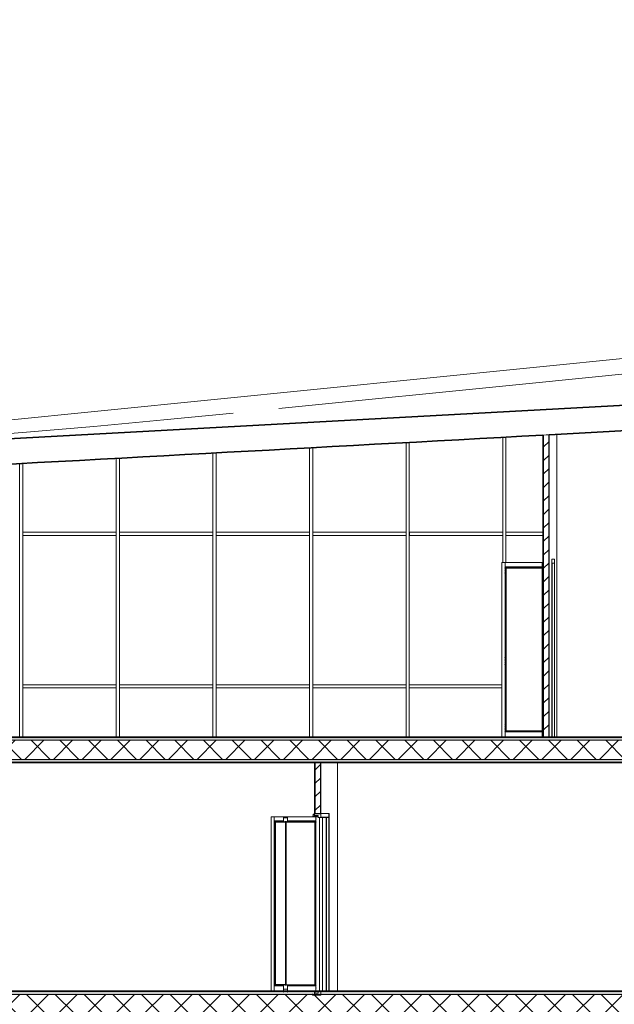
# Model space of a CAD drawing. Header units: inches. Extents: x 424 to 2043, y -237 to 445.
# Tile 883 of 965: x 951 to 960, y 226 to 241. Entities that reach past the tile are written whole.
import ezdxf

# ---------------------------------------------------------------- set-up
doc = ezdxf.new("R2010")
doc.units = ezdxf.units.IN
doc.header["$MEASUREMENT"] = 0
for name, color, linetype, lineweight in [('A-DOOR', 31, 'Continuous', 9), ('A-FLOR', 192, 'Continuous', 9), ('A-FLOR-MCUT', 51, 'Continuous', 9), ('A-FLOR-PATT', 8, 'Continuous', 35), ('A-GENM', 13, 'Continuous', 9), ('A-GLAZ-CWMG', 51, 'Continuous', 9), ('A-ROOF', 132, 'Continuous', 9), ('A-WALL', 113, 'Continuous', 9), ('A-WALL-PATT', 111, 'Continuous', 25)]:
    doc.layers.add(name, color=color, linetype=linetype, lineweight=lineweight)
pattern_1 = [(0, (988.56703, 228.86908), (0.406, 0.102), [0.034, -0.271, 0.034, -0.271, -1.626]), (0, (988.56703, 228.86908), (0.406, 0.102), [-0.61, 0.034, -0.576, 0.034, -0.271, -0.711]), (0, (988.56703, 228.86908), (0.406, 0.102), [-1.524, 0.034, -0.17, 0.034, -0.474]), (120, (988.72003, 228.92008), (-0.2913346, 0.30060631), [0.034, -0.271, 0.034, -0.271, -1.626]), (120, (988.72003, 228.92008), (-0.2913346, 0.30060631), [-0.61, 0.034, -0.576, 0.034, -0.271, -0.711]), (120, (988.72003, 228.92008), (-0.2913346, 0.30060631), [-1.524, 0.034, -0.17, 0.034, -0.474]), (240, (988.77103, 229.12308), (-0.1146654, -0.40260631), [0.034, -0.271, 0.034, -0.271, -1.626]), (240, (988.77103, 229.12308), (-0.1146654, -0.40260631), [-0.61, 0.034, -0.576, 0.034, -0.271, -0.711]), (240, (988.77103, 229.12308), (-0.1146654, -0.40260631), [-1.524, 0.034, -0.17, 0.034, -0.474])]
pattern_2 = [(45, (988.56703, 228.86908), (-0.2262742, 0.2262742), []), (135, (988.56703, 228.86908), (-0.2262742, -0.2262742), [])]
pattern_3 = [(0, (988.56703, 228.86908), (0, 0.15), []), (90, (988.56703, 228.86908), (-0.15, 9e-18), [])]
pattern_4 = [(45, (988.56703, 228.86908), (-0.106066, 0.106066), [])]
pattern_5 = [(45, (988.56703, 228.86908), (-0.212132, 0.212132), []), (135, (988.56703, 228.86908), (-0.212132, -0.212132), [])]

# ---------------------------------------------------------------- blocks, each defined once
blk = doc.blocks.new('Generic Models 2 - Generic Models 2-140614-Section 2')
at = {"layer": 'A-GENM'}
blk.add_line((59.411, 24.896), (-9.66, 17.951), dxfattribs=at)
blk = doc.blocks.new('Rectangular Mullion - 50 x 150mm-V18-Section 2')
at = {"layer": 'A-GLAZ-CWMG'}
for p, q in [((3.019, 14.375), (3.019, 14.425)), ((4.477, 14.425), (3.019, 14.425)), ((4.477, 14.375), (3.019, 14.375))]:
    blk.add_line(p, q, dxfattribs=at)
blk = doc.blocks.new('Rectangular Mullion - 50 x 150mm-V5-Section 2')
at = {"layer": 'A-GLAZ-CWMG'}
for p, q in [((7.585, 7.175), (7.585, 7.225)), ((9.056, 7.225), (7.585, 7.225)), ((9.056, 7.175), (7.585, 7.175)), ((9.056, 7.225), (9.056, 7.175))]:
    blk.add_line(p, q, dxfattribs=at)
blk = doc.blocks.new('Rectangular Mullion - 50 x 150mm-V19-Section 2')
at = {"layer": 'A-GLAZ-CWMG'}
for p, q in [((4.541, 16.775), (4.541, 16.825)), ((5.124, 16.825), (4.541, 16.825)), ((5.124, 16.775), (4.541, 16.775))]:
    blk.add_line(p, q, dxfattribs=at)
blk = doc.blocks.new('Rectangular Mullion - 50 x 150mm-V32-Section 2')
at = {"layer": 'A-GLAZ-CWMG'}
for p, q in [((2.969, 14.4), (2.969, 13.6)), ((3.019, 14.4), (3.019, 13.6))]:
    blk.add_line(p, q, dxfattribs=at)
blk = doc.blocks.new('Rectangular Mullion - 50 x 150mm-V33-Section 2')
at = {"layer": 'A-GLAZ-CWMG'}
for p, q in [((4.491, 16.8), (4.491, 16.348)), ((4.541, 16.8), (4.541, 16.348))]:
    blk.add_line(p, q, dxfattribs=at)
blk = doc.blocks.new('Rectangular Mullion - 50 x 150mm-137391-Section 2')
at = {"layer": 'A-GLAZ-CWMG'}
for p, q in [((31.882, 4.8), (31.882, 2.4)), ((31.932, 4.8), (31.932, 2.4))]:
    blk.add_line(p, q, dxfattribs=at)
blk = doc.blocks.new('Rectangular Mullion - 50 x 150mm-137393-Section 2')
at = {"layer": 'A-GLAZ-CWMG'}
for p, q in [((4.491, 18.321), (4.491, 16.8)), ((4.541, 18.323), (4.541, 16.8))]:
    blk.add_line(p, q, dxfattribs=at)
blk = doc.blocks.new('Rectangular Mullion - 50 x 150mm-137394-Section 2')
at = {"layer": 'A-GLAZ-CWMG'}
for p, q in [((2.969, 18.238), (2.969, 16.8)), ((3.019, 18.241), (3.019, 16.8))]:
    blk.add_line(p, q, dxfattribs=at)
blk = doc.blocks.new('Rectangular Mullion - 50 x 150mm-137395-Section 2')
at = {"layer": 'A-GLAZ-CWMG'}
for p, q in [((1.448, 18.155), (1.448, 16.8)), ((1.498, 18.158), (1.498, 16.8))]:
    blk.add_line(p, q, dxfattribs=at)
blk = doc.blocks.new('Rectangular Mullion - 50 x 150mm-137396-Section 2')
at = {"layer": 'A-GLAZ-CWMG'}
for p, q in [((-0.074, 18.072), (-0.074, 16.8)), ((-0.024, 18.075), (-0.024, 16.8))]:
    blk.add_line(p, q, dxfattribs=at)
blk = doc.blocks.new('Rectangular Mullion - 50 x 150mm-137397-Section 2')
at = {"layer": 'A-GLAZ-CWMG'}
for p, q in [((-1.596, 17.989), (-1.596, 16.8)), ((-1.546, 17.992), (-1.546, 16.8))]:
    blk.add_line(p, q, dxfattribs=at)
blk = doc.blocks.new('Rectangular Mullion - 50 x 150mm-137398-Section 2')
at = {"layer": 'A-GLAZ-CWMG'}
for p, q in [((-3.118, 17.907), (-3.118, 16.8)), ((-3.068, 17.909), (-3.068, 16.8))]:
    blk.add_line(p, q, dxfattribs=at)
blk = doc.blocks.new('5-panel_Bi-fold_external_door_10806 - Type 1-V68-Section 2')
at = {"layer": 'A-DOOR'}
for p, q in [((0.841, 12.348), (0.893, 12.348)), ((0.841, 9.6), (0.841, 12.348)), ((0.883, 12.273), (0.883, 12.273)), ((0.883, 12.273), (0.883, 12.273)), ((0.883, 12.248), (0.883, 12.248)), ((0.883, 12.248), (0.883, 12.248)), ((0.883, 12.248), (0.883, 12.248)), ((0.883, 12.248), (0.883, 12.248)), ((0.883, 12.248), (0.883, 12.248)), ((0.893, 9.6), (0.893, 12.348)), ((0.893, 12.282), (0.893, 12.348)), ((1.038, 12.348), (0.893, 12.348)), ((0.893, 12.277), (0.893, 12.282)), ((1.038, 12.282), (0.893, 12.282)), ((0.904, 12.263), (0.893, 12.277)), ((1.038, 12.277), (0.893, 12.277)), ((0.897, 12.273), (0.897, 12.273)), ((0.897, 12.248), (0.897, 12.248)), ((0.897, 12.248), (0.897, 12.248)), ((0.897, 12.248), (0.897, 12.248)), ((1.057, 12.263), (0.904, 12.263)), ((0.905, 9.702), (0.905, 12.263)), ((1.063, 12.261), (0.907, 12.261)), ((0.911, 9.703), (0.911, 12.261)), ((1.1, 12.348), (1.04, 12.348)), ((1.084, 12.263), (1.536, 12.263)), ((1.103, 12.348), (1.546, 12.348)), ((1.103, 12.282), (1.546, 12.282)), ((1.103, 12.277), (1.546, 12.277)), ((1.503, 12.356), (1.523, 12.356)), ((1.524, 12.361), (1.526, 12.361)), ((1.532, 9.702), (1.532, 12.263)), ((1.546, 12.277), (1.536, 12.263)), ((1.536, 9.702), (1.536, 12.263)), ((1.538, 12.356), (1.578, 12.356)), ((1.546, 12.348), (1.546, 12.282)), ((1.546, 12.282), (1.546, 12.277)), ((1.547, 12.348), (1.586, 12.348)), ((1.547, 9.6), (1.547, 12.348)), ((1.551, 12.349), (1.551, 12.349)), ((1.551, 12.324), (1.551, 12.324)), ((1.551, 12.324), (1.551, 12.324)), ((1.551, 12.324), (1.551, 12.324)), ((1.551, 12.299), (1.551, 12.299)), ((1.551, 12.299), (1.551, 12.299)), ((1.551, 12.299), (1.551, 12.299)), ((1.551, 12.274), (1.551, 12.274)), ((1.551, 12.274), (1.551, 12.274)), ((1.551, 12.274), (1.551, 12.274)), ((1.551, 12.249), (1.551, 12.249)), ((1.551, 12.249), (1.551, 12.249)), ((1.552, 12.355), (1.552, 12.349)), ((1.564, 12.355), (1.552, 12.355)), ((1.564, 12.349), (1.552, 12.349)), ((1.564, 12.349), (1.564, 12.355)), ((1.565, 12.349), (1.565, 12.349)), ((1.565, 12.324), (1.565, 12.324)), ((1.565, 12.324), (1.565, 12.324)), ((1.565, 12.324), (1.565, 12.324)), ((1.565, 12.324), (1.565, 12.324)), ((1.565, 12.324), (1.565, 12.324)), ((1.565, 12.324), (1.565, 12.324)), ((1.565, 12.299), (1.565, 12.299)), ((1.565, 12.299), (1.565, 12.299)), ((1.565, 12.299), (1.565, 12.299)), ((1.565, 12.299), (1.565, 12.299)), ((1.565, 12.299), (1.565, 12.299)), ((1.565, 12.299), (1.565, 12.299)), ((1.565, 12.274), (1.565, 12.274)), ((1.565, 12.274), (1.565, 12.274)), ((1.565, 12.274), (1.565, 12.274)), ((1.565, 12.274), (1.565, 12.274)), ((1.565, 12.274), (1.565, 12.274)), ((1.565, 12.274), (1.565, 12.274)), ((1.565, 12.249), (1.565, 12.249)), ((1.565, 12.249), (1.565, 12.249)), ((1.565, 12.249), (1.565, 12.249)), ((1.565, 12.249), (1.565, 12.249)), ((1.603, 9.6), (1.603, 12.337)), ((1.607, 9.6), (1.607, 12.337)), ((1.626, 12.337), (1.752, 12.337)), ((1.628, 12.4), (1.754, 12.4)), ((1.628, 12.339), (1.754, 12.339)), ((1.652, 12.337), (1.652, 9.6)), ((1.709, 12.338), (1.709, 9.6)), ((1.714, 12.338), (1.714, 9.6)), ((1.754, 12.4), (1.754, 12.339)), ((1.754, 12.4), (1.755, 12.4)), ((1.754, 12.4), (1.754, 9.6)), ((1.755, 12.4), (1.755, 9.6)), ((0.883, 12.223), (0.883, 12.223)), ((0.883, 12.223), (0.883, 12.223)), ((0.883, 12.223), (0.883, 12.223)), ((0.883, 12.223), (0.883, 12.223)), ((0.883, 12.223), (0.883, 12.223)), ((0.883, 12.198), (0.883, 12.198)), ((0.883, 12.198), (0.883, 12.198)), ((0.883, 12.198), (0.883, 12.198)), ((0.883, 12.198), (0.883, 12.198)), ((0.883, 12.198), (0.883, 12.198)), ((0.883, 12.173), (0.883, 12.173)), ((0.883, 12.173), (0.883, 12.173)), ((0.883, 12.173), (0.883, 12.173)), ((0.897, 12.223), (0.897, 12.223)), ((0.897, 12.223), (0.897, 12.223)), ((0.897, 12.223), (0.897, 12.223)), ((0.897, 12.198), (0.897, 12.198)), ((0.897, 12.198), (0.897, 12.198)), ((0.897, 12.198), (0.897, 12.198)), ((0.897, 12.173), (0.897, 12.173)), ((0.897, 12.173), (0.897, 12.173)), ((0.883, 10.858), (0.883, 10.858)), ((0.883, 10.858), (0.883, 10.858)), ((0.897, 10.858), (0.897, 10.858)), ((0.883, 10.85), (0.883, 10.85)), ((0.883, 10.85), (0.883, 10.85)), ((0.883, 10.85), (0.883, 10.85)), ((0.883, 10.85), (0.883, 10.85)), ((0.883, 10.85), (0.883, 10.85)), ((0.883, 10.825), (0.883, 10.825)), ((0.883, 10.825), (0.883, 10.825)), ((0.883, 10.825), (0.883, 10.825)), ((0.883, 10.825), (0.883, 10.825)), ((0.883, 10.825), (0.883, 10.825)), ((0.883, 10.8), (0.883, 10.8)), ((0.883, 10.8), (0.883, 10.8)), ((0.883, 10.8), (0.883, 10.8)), ((0.883, 10.8), (0.883, 10.8)), ((0.883, 10.8), (0.883, 10.8)), ((0.883, 10.775), (0.883, 10.775)), ((0.883, 10.775), (0.883, 10.775)), ((0.883, 10.775), (0.883, 10.775)), ((0.883, 10.775), (0.883, 10.775)), ((0.883, 10.775), (0.883, 10.775)), ((0.883, 10.75), (0.883, 10.75)), ((0.883, 10.75), (0.883, 10.75)), ((0.883, 10.75), (0.883, 10.75)), ((0.883, 10.75), (0.883, 10.75)), ((0.883, 10.75), (0.883, 10.75)), ((0.883, 10.742), (0.883, 10.742)), ((0.883, 10.742), (0.883, 10.742)), ((0.883, 10.742), (0.883, 10.742)), ((0.897, 10.85), (0.897, 10.85)), ((0.897, 10.85), (0.897, 10.85)), ((0.897, 10.85), (0.897, 10.85)), ((0.897, 10.825), (0.897, 10.825)), ((0.897, 10.825), (0.897, 10.825)), ((0.897, 10.825), (0.897, 10.825)), ((0.897, 10.8), (0.897, 10.8)), ((0.897, 10.8), (0.897, 10.8)), ((0.897, 10.8), (0.897, 10.8)), ((0.897, 10.775), (0.897, 10.775)), ((0.897, 10.775), (0.897, 10.775)), ((0.897, 10.775), (0.897, 10.775)), ((0.897, 10.75), (0.897, 10.75)), ((0.897, 10.75), (0.897, 10.75)), ((0.897, 10.75), (0.897, 10.75)), ((0.897, 10.742), (0.897, 10.742)), ((0.897, 10.742), (0.897, 10.742)), ((0.883, 9.792), (0.883, 9.792)), ((0.883, 9.792), (0.883, 9.792)), ((0.883, 9.767), (0.883, 9.767)), ((0.883, 9.767), (0.883, 9.767)), ((0.883, 9.767), (0.883, 9.767)), ((0.883, 9.767), (0.883, 9.767)), ((0.883, 9.767), (0.883, 9.767)), ((0.897, 9.792), (0.897, 9.792)), ((0.897, 9.767), (0.897, 9.767)), ((0.897, 9.767), (0.897, 9.767)), ((0.897, 9.767), (0.897, 9.767)), ((0.883, 9.742), (0.883, 9.742)), ((0.883, 9.742), (0.883, 9.742)), ((0.883, 9.742), (0.883, 9.742)), ((0.883, 9.742), (0.883, 9.742)), ((0.883, 9.742), (0.883, 9.742)), ((0.883, 9.717), (0.883, 9.717)), ((0.883, 9.717), (0.883, 9.717)), ((0.883, 9.717), (0.883, 9.717)), ((0.883, 9.717), (0.883, 9.717)), ((0.883, 9.717), (0.883, 9.717)), ((0.883, 9.692), (0.883, 9.692)), ((0.883, 9.692), (0.883, 9.692)), ((0.883, 9.692), (0.883, 9.692)), ((0.893, 9.688), (0.904, 9.702)), ((0.893, 9.683), (0.893, 9.688)), ((1.038, 9.688), (0.893, 9.688)), ((0.893, 9.6), (0.893, 9.683)), ((1.038, 9.683), (0.893, 9.683)), ((0.897, 9.742), (0.897, 9.742)), ((0.897, 9.742), (0.897, 9.742)), ((0.897, 9.742), (0.897, 9.742)), ((0.897, 9.717), (0.897, 9.717)), ((0.897, 9.717), (0.897, 9.717)), ((0.897, 9.717), (0.897, 9.717)), ((0.897, 9.692), (0.897, 9.692)), ((0.897, 9.692), (0.897, 9.692)), ((1.057, 9.702), (0.904, 9.702)), ((1.063, 9.703), (0.907, 9.703)), ((1.084, 9.702), (1.536, 9.702)), ((1.103, 9.688), (1.546, 9.688)), ((1.103, 9.683), (1.546, 9.683)), ((1.536, 9.702), (1.546, 9.688)), ((1.546, 9.688), (1.546, 9.683)), ((1.546, 9.683), (1.546, 9.6)), ((1.551, 9.686), (1.551, 9.686)), ((1.551, 9.661), (1.551, 9.661)), ((1.551, 9.661), (1.551, 9.661)), ((1.551, 9.661), (1.551, 9.661)), ((1.551, 9.636), (1.551, 9.636)), ((1.551, 9.636), (1.551, 9.636)), ((1.551, 9.636), (1.551, 9.636)), ((1.565, 9.686), (1.565, 9.686)), ((1.565, 9.686), (1.565, 9.686)), ((1.565, 9.661), (1.565, 9.661)), ((1.565, 9.661), (1.565, 9.661)), ((1.565, 9.661), (1.565, 9.661)), ((1.565, 9.661), (1.565, 9.661)), ((1.565, 9.661), (1.565, 9.661)), ((1.565, 9.661), (1.565, 9.661)), ((1.565, 9.636), (1.565, 9.636)), ((1.565, 9.636), (1.565, 9.636)), ((1.565, 9.636), (1.565, 9.636)), ((1.565, 9.636), (1.565, 9.636)), ((1.565, 9.636), (1.565, 9.636)), ((1.565, 9.636), (1.565, 9.636)), ((1.502, 9.552), (1.494, 9.552)), ((1.515, 9.546), (1.506, 9.546)), ((1.523, 9.546), (1.515, 9.546)), ((1.551, 9.611), (1.551, 9.611)), ((1.551, 9.611), (1.551, 9.611)), ((1.551, 9.611), (1.551, 9.611)), ((1.565, 9.611), (1.565, 9.611)), ((1.565, 9.611), (1.565, 9.611)), ((1.565, 9.611), (1.565, 9.611)), ((1.565, 9.611), (1.565, 9.611)), ((1.565, 9.611), (1.565, 9.611)), ((1.565, 9.611), (1.565, 9.611))]:
    blk.add_line(p, q, dxfattribs=at)
at = {"layer": 'A-DOOR', "lineweight": 18}
for p, q in [((1.04, 12.348), (1.038, 12.348)), ((1.038, 12.348), (1.038, 12.282)), ((1.038, 12.282), (1.038, 12.277)), ((1.038, 12.277), (1.057, 12.263)), ((1.04, 12.331), (1.04, 12.348)), ((1.1, 12.331), (1.04, 12.331)), ((1.057, 12.263), (1.063, 12.261)), ((1.063, 12.261), (1.063, 12.272)), ((1.063, 12.272), (1.071, 12.272)), ((1.077, 12.272), (1.069, 12.272)), ((1.069, 12.272), (1.069, 9.693)), ((1.071, 12.272), (1.071, 12.261)), ((1.071, 12.261), (1.084, 12.263)), ((1.077, 9.693), (1.077, 12.272)), ((1.084, 12.263), (1.103, 12.277)), ((1.103, 12.348), (1.1, 12.348)), ((1.1, 12.348), (1.1, 12.331)), ((1.103, 12.282), (1.103, 12.348)), ((1.103, 12.277), (1.103, 12.282)), ((1.503, 12.36), (1.502, 12.359)), ((1.504, 12.379), (1.504, 12.361)), ((1.504, 12.356), (1.505, 12.358)), ((1.507, 12.361), (1.507, 12.383)), ((1.507, 12.383), (1.526, 12.383)), ((1.524, 12.389), (1.508, 12.385)), ((1.524, 12.361), (1.523, 12.361)), ((1.523, 12.361), (1.523, 12.356)), ((1.523, 12.356), (1.538, 12.356)), ((1.524, 12.359), (1.524, 12.361)), ((1.526, 12.359), (1.524, 12.359)), ((1.628, 12.4), (1.526, 12.4)), ((1.526, 12.4), (1.526, 12.392)), ((1.526, 12.383), (1.526, 12.359)), ((1.538, 12.356), (1.538, 12.366)), ((1.538, 12.366), (1.585, 12.366)), ((1.586, 12.358), (1.578, 12.358)), ((1.578, 12.358), (1.578, 12.357)), ((1.578, 12.356), (1.586, 12.356)), ((1.586, 12.347), (1.584, 12.347)), ((1.584, 12.347), (1.584, 12.337)), ((1.584, 12.337), (1.626, 12.337)), ((1.586, 12.365), (1.586, 12.358)), ((1.586, 12.356), (1.586, 12.347)), ((1.628, 12.339), (1.628, 12.4)), ((1.057, 9.702), (1.038, 9.688)), ((1.038, 9.688), (1.038, 9.683)), ((1.038, 9.683), (1.038, 9.587)), ((1.04, 9.587), (1.04, 9.634)), ((1.04, 9.634), (1.1, 9.634)), ((1.063, 9.703), (1.057, 9.702)), ((1.063, 9.693), (1.063, 9.703)), ((1.071, 9.693), (1.063, 9.693)), ((1.069, 9.693), (1.077, 9.693)), ((1.084, 9.702), (1.071, 9.703)), ((1.071, 9.703), (1.071, 9.693)), ((1.103, 9.688), (1.084, 9.702)), ((1.1, 9.634), (1.1, 9.587)), ((1.103, 9.683), (1.103, 9.688)), ((1.103, 9.587), (1.103, 9.683)), ((1.038, 9.587), (1.04, 9.587)), ((1.1, 9.587), (1.103, 9.587)), ((1.492, 9.55), (1.492, 9.542)), ((1.495, 9.542), (1.495, 9.548)), ((1.505, 9.54), (1.497, 9.54)), ((1.497, 9.537), (1.628, 9.537)), ((1.504, 9.543), (1.505, 9.542)), ((1.505, 9.542), (1.505, 9.54)), ((1.508, 9.542), (1.509, 9.543)), ((1.508, 9.54), (1.508, 9.542)), ((1.513, 9.54), (1.508, 9.54)), ((1.512, 9.543), (1.513, 9.542)), ((1.513, 9.542), (1.513, 9.54)), ((1.516, 9.542), (1.518, 9.543)), ((1.516, 9.54), (1.516, 9.542)), ((1.524, 9.54), (1.516, 9.54)), ((1.538, 9.581), (1.524, 9.581)), ((1.524, 9.579), (1.526, 9.579)), ((1.526, 9.579), (1.526, 9.542)), ((1.538, 9.571), (1.538, 9.581)), ((1.586, 9.571), (1.538, 9.571)), ((1.628, 9.6), (1.584, 9.6)), ((1.584, 9.6), (1.584, 9.59)), ((1.584, 9.59), (1.586, 9.59)), ((1.586, 9.59), (1.586, 9.571)), ((1.628, 9.537), (1.628, 9.6))]:
    blk.add_line(p, q, dxfattribs=at)
at = {"layer": 'A-DOOR', "lineweight": 18, "flags": 128}
for points in [[(1.502, 12.359), (1.502, 12.358), (1.502, 12.358), (1.502, 12.358), (1.502, 12.357), (1.502, 12.357), (1.502, 12.357), (1.502, 12.356), (1.503, 12.356), (1.503, 12.356), (1.503, 12.356)], [(1.504, 12.361), (1.504, 12.361), (1.504, 12.36), (1.504, 12.36), (1.503, 12.36)], [(1.503, 12.356), (1.504, 12.356), (1.504, 12.356), (1.504, 12.356)], [(1.508, 12.385), (1.507, 12.384), (1.506, 12.384), (1.505, 12.383), (1.504, 12.382), (1.504, 12.38), (1.504, 12.379)], [(1.505, 12.358), (1.506, 12.358), (1.506, 12.359), (1.507, 12.36), (1.507, 12.361)], [(1.526, 12.392), (1.526, 12.391), (1.526, 12.391), (1.525, 12.39), (1.525, 12.39), (1.524, 12.389), (1.524, 12.389)], [(1.578, 12.358), (1.578, 12.358), (1.578, 12.358), (1.578, 12.358), (1.578, 12.358), (1.578, 12.358), (1.578, 12.358), (1.578, 12.358)], [(1.578, 12.357), (1.578, 12.356), (1.578, 12.356), (1.578, 12.356), (1.578, 12.356), (1.578, 12.356), (1.578, 12.356), (1.578, 12.356)], [(1.585, 12.366), (1.586, 12.366), (1.586, 12.366), (1.586, 12.366), (1.586, 12.366), (1.586, 12.365), (1.586, 12.365), (1.586, 12.365)], [(1.626, 12.337), (1.626, 12.337), (1.627, 12.337), (1.627, 12.337), (1.627, 12.338), (1.627, 12.338), (1.628, 12.339), (1.628, 12.339)], [(1.495, 9.548), (1.496, 9.549), (1.496, 9.549), (1.496, 9.549), (1.496, 9.55), (1.496, 9.55), (1.496, 9.551), (1.496, 9.551), (1.496, 9.552), (1.495, 9.552), (1.495, 9.552), (1.494, 9.552), (1.494, 9.552), (1.493, 9.552), (1.493, 9.551), (1.493, 9.551), (1.493, 9.551), (1.492, 9.55)], [(1.492, 9.542), (1.493, 9.541), (1.493, 9.54), (1.494, 9.539), (1.494, 9.538), (1.495, 9.537), (1.496, 9.537), (1.497, 9.537)], [(1.497, 9.54), (1.497, 9.54), (1.497, 9.54), (1.496, 9.541), (1.496, 9.541), (1.496, 9.541), (1.496, 9.542), (1.495, 9.542)], [(1.509, 9.543), (1.509, 9.543), (1.509, 9.544), (1.509, 9.545), (1.509, 9.545), (1.508, 9.546), (1.507, 9.546), (1.507, 9.546), (1.506, 9.546), (1.505, 9.546), (1.505, 9.546), (1.504, 9.545), (1.504, 9.545), (1.504, 9.544), (1.504, 9.543), (1.504, 9.543)], [(1.518, 9.543), (1.518, 9.543), (1.518, 9.544), (1.517, 9.545), (1.517, 9.545), (1.517, 9.546), (1.516, 9.546), (1.515, 9.546), (1.515, 9.546), (1.514, 9.546), (1.513, 9.546), (1.513, 9.545), (1.512, 9.545), (1.512, 9.544), (1.512, 9.543), (1.512, 9.543)], [(1.524, 9.581), (1.524, 9.581), (1.523, 9.581), (1.523, 9.581), (1.523, 9.58), (1.523, 9.58), (1.523, 9.58), (1.523, 9.58), (1.523, 9.579), (1.523, 9.579), (1.523, 9.579), (1.523, 9.579), (1.524, 9.579), (1.524, 9.579)], [(1.526, 9.542), (1.526, 9.542), (1.526, 9.541), (1.526, 9.541), (1.525, 9.541), (1.525, 9.54), (1.524, 9.54), (1.524, 9.54)]]:
    blk.add_lwpolyline(points, dxfattribs=at)
at = {"layer": 'A-DOOR', "flags": 128}
for points in [[(1.55, 12.348), (1.55, 12.348), (1.55, 12.348), (1.55, 12.348), (1.55, 12.348), (1.55, 12.348), (1.55, 12.348), (1.55, 12.348), (1.55, 12.348), (1.55, 12.348), (1.55, 12.348), (1.55, 12.348), (1.55, 12.348), (1.55, 12.349), (1.55, 12.349), (1.55, 12.349), (1.55, 12.349), (1.55, 12.349), (1.55, 12.349), (1.55, 12.349), (1.55, 12.349), (1.55, 12.349), (1.551, 12.349), (1.551, 12.349), (1.551, 12.349), (1.551, 12.349), (1.551, 12.349), (1.551, 12.349), (1.551, 12.349), (1.551, 12.349), (1.551, 12.349), (1.551, 12.349), (1.551, 12.349), (1.551, 12.349), (1.551, 12.349), (1.551, 12.349), (1.551, 12.349), (1.551, 12.349), (1.551, 12.349), (1.551, 12.349)], [(1.565, 12.349), (1.565, 12.349), (1.565, 12.349), (1.565, 12.349), (1.565, 12.349), (1.565, 12.349), (1.565, 12.349), (1.565, 12.349), (1.565, 12.349), (1.565, 12.349), (1.564, 12.349), (1.564, 12.349), (1.564, 12.349), (1.564, 12.349), (1.564, 12.349), (1.564, 12.349), (1.564, 12.349), (1.563, 12.349), (1.563, 12.349), (1.563, 12.349), (1.563, 12.349), (1.563, 12.349), (1.562, 12.349), (1.562, 12.349), (1.562, 12.349), (1.562, 12.349), (1.561, 12.349), (1.561, 12.349), (1.561, 12.349), (1.561, 12.349), (1.56, 12.349), (1.56, 12.349), (1.56, 12.349), (1.56, 12.349), (1.559, 12.349), (1.559, 12.349), (1.559, 12.349), (1.558, 12.349), (1.558, 12.349), (1.558, 12.349), (1.558, 12.349), (1.557, 12.349), (1.557, 12.349), (1.557, 12.349), (1.556, 12.349), (1.556, 12.349), (1.556, 12.349), (1.556, 12.349), (1.555, 12.349), (1.555, 12.349), (1.555, 12.349), (1.555, 12.349), (1.554, 12.349), (1.554, 12.349), (1.554, 12.349), (1.554, 12.349), (1.554, 12.349), (1.553, 12.349), (1.553, 12.349), (1.553, 12.349), (1.553, 12.349), (1.553, 12.349), (1.552, 12.349), (1.552, 12.349), (1.552, 12.349), (1.552, 12.349), (1.552, 12.349), (1.552, 12.349), (1.552, 12.349), (1.552, 12.349), (1.551, 12.349), (1.551, 12.349), (1.551, 12.349), (1.551, 12.349), (1.551, 12.349), (1.551, 12.349), (1.551, 12.349), (1.551, 12.349)], [(1.551, 12.349), (1.551, 12.349), (1.551, 12.349), (1.551, 12.349), (1.551, 12.349), (1.551, 12.349), (1.551, 12.349), (1.551, 12.349), (1.552, 12.349), (1.552, 12.349), (1.552, 12.349), (1.552, 12.349), (1.552, 12.349), (1.552, 12.349), (1.552, 12.349), (1.553, 12.349), (1.553, 12.349), (1.553, 12.349), (1.553, 12.349), (1.553, 12.349)], [(1.563, 12.349), (1.563, 12.349), (1.563, 12.349), (1.563, 12.349), (1.564, 12.349), (1.564, 12.349), (1.564, 12.349), (1.564, 12.349), (1.564, 12.349), (1.564, 12.349), (1.565, 12.349), (1.565, 12.349), (1.565, 12.349), (1.565, 12.349), (1.565, 12.349), (1.565, 12.349), (1.565, 12.349), (1.565, 12.349), (1.565, 12.349), (1.565, 12.349), (1.565, 12.349)], [(1.565, 12.349), (1.565, 12.349), (1.565, 12.349), (1.565, 12.349), (1.565, 12.349), (1.565, 12.349), (1.565, 12.349), (1.565, 12.349), (1.565, 12.349), (1.565, 12.349), (1.566, 12.349), (1.566, 12.349), (1.566, 12.349), (1.566, 12.349), (1.566, 12.349), (1.566, 12.349), (1.566, 12.349), (1.566, 12.349), (1.566, 12.349), (1.566, 12.349), (1.566, 12.349), (1.566, 12.349), (1.566, 12.349), (1.566, 12.349), (1.566, 12.349), (1.566, 12.349), (1.566, 12.348), (1.566, 12.348), (1.566, 12.348), (1.566, 12.348), (1.566, 12.348), (1.566, 12.348), (1.566, 12.348), (1.566, 12.348), (1.566, 12.348), (1.566, 12.348), (1.566, 12.348), (1.566, 12.348), (1.566, 12.348)]]:
    blk.add_lwpolyline(points, dxfattribs=at)
at = {"layer": 'A-DOOR'}
blk.add_ellipse((1.752, 12.339), major_axis=(0, 0.002), ratio=0.999044, start_param=3.141593, end_param=4.722469, dxfattribs=at)
blk = doc.blocks.new('5-panel_Bi-fold_external_door_10806 - Type 1-V72-Section 2')
at = {"layer": 'A-DOOR'}
for p, q in [((4.477, 16.348), (4.477, 13.6)), ((4.477, 16.348), (4.531, 16.348)), ((4.477, 16.348), (4.477, 13.6)), ((4.531, 16.348), (4.531, 13.6)), ((4.531, 16.282), (4.531, 16.348)), ((4.531, 16.348), (5.112, 16.348)), ((4.531, 16.277), (4.531, 16.282)), ((4.531, 16.282), (5.112, 16.282)), ((5.112, 16.348), (5.124, 16.348)), ((5.112, 13.6), (5.112, 16.348)), ((5.263, 16.337), (5.306, 16.337)), ((5.264, 16.4), (5.265, 16.4)), ((5.264, 16.4), (5.264, 13.6)), ((5.265, 16.339), (5.265, 16.4)), ((5.265, 16.4), (5.308, 16.4)), ((5.265, 16.4), (5.265, 13.6)), ((5.265, 16.339), (5.308, 16.339)), ((5.268, 16.337), (5.268, 13.6)), ((5.308, 16.4), (5.308, 16.339)), ((5.308, 16.4), (5.308, 16.4)), ((5.308, 16.4), (5.308, 13.6)), ((5.308, 16.4), (5.308, 13.6)), ((4.516, 16.273), (4.516, 16.273)), ((4.516, 16.273), (4.516, 16.273)), ((4.516, 16.273), (4.516, 16.273)), ((4.516, 16.248), (4.516, 16.248)), ((4.516, 16.248), (4.516, 16.248)), ((4.516, 16.248), (4.516, 16.248)), ((4.516, 16.248), (4.516, 16.248)), ((4.516, 16.248), (4.516, 16.248)), ((4.516, 16.223), (4.516, 16.223)), ((4.516, 16.223), (4.516, 16.223)), ((4.516, 16.223), (4.516, 16.223)), ((4.516, 16.223), (4.516, 16.223)), ((4.516, 16.223), (4.516, 16.223)), ((4.516, 16.198), (4.516, 16.198)), ((4.516, 16.198), (4.516, 16.198)), ((4.516, 16.198), (4.516, 16.198)), ((4.516, 16.198), (4.516, 16.198)), ((4.516, 16.198), (4.516, 16.198)), ((4.516, 16.173), (4.516, 16.173)), ((4.516, 16.173), (4.516, 16.173)), ((4.53, 16.273), (4.53, 16.273)), ((4.53, 16.273), (4.53, 16.273)), ((4.53, 16.248), (4.53, 16.248)), ((4.53, 16.248), (4.53, 16.248)), ((4.53, 16.248), (4.53, 16.248)), ((4.53, 16.223), (4.53, 16.223)), ((4.53, 16.223), (4.53, 16.223)), ((4.53, 16.223), (4.53, 16.223)), ((4.53, 16.198), (4.53, 16.198)), ((4.53, 16.198), (4.53, 16.198)), ((4.53, 16.198), (4.53, 16.198)), ((4.53, 16.173), (4.53, 16.173)), ((4.541, 16.263), (4.531, 16.277)), ((4.531, 16.277), (5.112, 16.277)), ((4.541, 16.263), (5.112, 16.263)), ((4.542, 16.263), (4.542, 13.702)), ((4.546, 16.263), (4.546, 13.702)), ((4.516, 14.858), (4.516, 14.858)), ((4.516, 14.858), (4.516, 14.858)), ((4.516, 14.858), (4.516, 14.858)), ((4.516, 14.85), (4.516, 14.85)), ((4.516, 14.85), (4.516, 14.85)), ((4.516, 14.85), (4.516, 14.85)), ((4.516, 14.85), (4.516, 14.85)), ((4.516, 14.85), (4.516, 14.85)), ((4.516, 14.825), (4.516, 14.825)), ((4.516, 14.825), (4.516, 14.825)), ((4.516, 14.825), (4.516, 14.825)), ((4.516, 14.825), (4.516, 14.825)), ((4.516, 14.825), (4.516, 14.825)), ((4.516, 14.8), (4.516, 14.8)), ((4.516, 14.8), (4.516, 14.8)), ((4.516, 14.8), (4.516, 14.8)), ((4.516, 14.8), (4.516, 14.8)), ((4.516, 14.8), (4.516, 14.8)), ((4.516, 14.775), (4.516, 14.775)), ((4.516, 14.775), (4.516, 14.775)), ((4.516, 14.775), (4.516, 14.775)), ((4.516, 14.775), (4.516, 14.775)), ((4.516, 14.775), (4.516, 14.775)), ((4.516, 14.75), (4.516, 14.75)), ((4.516, 14.75), (4.516, 14.75)), ((4.516, 14.75), (4.516, 14.75)), ((4.516, 14.75), (4.516, 14.75)), ((4.516, 14.75), (4.516, 14.75)), ((4.516, 14.742), (4.516, 14.742)), ((4.516, 14.742), (4.516, 14.742)), ((4.53, 14.858), (4.53, 14.858)), ((4.53, 14.858), (4.53, 14.858)), ((4.53, 14.85), (4.53, 14.85)), ((4.53, 14.85), (4.53, 14.85)), ((4.53, 14.85), (4.53, 14.85)), ((4.53, 14.825), (4.53, 14.825)), ((4.53, 14.825), (4.53, 14.825)), ((4.53, 14.825), (4.53, 14.825)), ((4.53, 14.8), (4.53, 14.8)), ((4.53, 14.8), (4.53, 14.8)), ((4.53, 14.8), (4.53, 14.8)), ((4.53, 14.775), (4.53, 14.775)), ((4.53, 14.775), (4.53, 14.775)), ((4.53, 14.775), (4.53, 14.775)), ((4.53, 14.75), (4.53, 14.75)), ((4.53, 14.75), (4.53, 14.75)), ((4.53, 14.75), (4.53, 14.75)), ((4.53, 14.742), (4.53, 14.742)), ((4.516, 13.792), (4.516, 13.792)), ((4.516, 13.792), (4.516, 13.792)), ((4.516, 13.792), (4.516, 13.792)), ((4.516, 13.767), (4.516, 13.767)), ((4.516, 13.767), (4.516, 13.767)), ((4.516, 13.767), (4.516, 13.767)), ((4.516, 13.767), (4.516, 13.767)), ((4.516, 13.767), (4.516, 13.767)), ((4.516, 13.742), (4.516, 13.742)), ((4.516, 13.742), (4.516, 13.742)), ((4.516, 13.742), (4.516, 13.742)), ((4.516, 13.742), (4.516, 13.742)), ((4.516, 13.742), (4.516, 13.742)), ((4.516, 13.717), (4.516, 13.717)), ((4.516, 13.717), (4.516, 13.717)), ((4.516, 13.717), (4.516, 13.717)), ((4.516, 13.717), (4.516, 13.717)), ((4.516, 13.717), (4.516, 13.717)), ((4.516, 13.692), (4.516, 13.692)), ((4.516, 13.692), (4.516, 13.692)), ((4.53, 13.792), (4.53, 13.792)), ((4.53, 13.792), (4.53, 13.792)), ((4.53, 13.767), (4.53, 13.767)), ((4.53, 13.767), (4.53, 13.767)), ((4.53, 13.767), (4.53, 13.767)), ((4.53, 13.742), (4.53, 13.742)), ((4.53, 13.742), (4.53, 13.742)), ((4.53, 13.742), (4.53, 13.742)), ((4.53, 13.717), (4.53, 13.717)), ((4.53, 13.717), (4.53, 13.717)), ((4.53, 13.717), (4.53, 13.717)), ((4.53, 13.692), (4.53, 13.692)), ((4.531, 13.688), (4.541, 13.702)), ((4.531, 13.683), (4.531, 13.688)), ((4.531, 13.688), (5.112, 13.688)), ((4.531, 13.6), (4.531, 13.683)), ((4.531, 13.683), (5.112, 13.683)), ((4.541, 13.702), (5.112, 13.702))]:
    blk.add_line(p, q, dxfattribs=at)
blk.add_ellipse((5.306, 16.339), major_axis=(0, 0.002), ratio=0.999961, start_param=3.367432, end_param=4.722469, dxfattribs=at)

msp = doc.modelspace()

# ---------------------------------------------------------------- hatches: boundary and pattern name
at = {"layer": 'A-FLOR-PATT', "lineweight": 9}
h = msp.add_hatch(dxfattribs=at)
h.set_pattern_fill('FP_2', color=256, style=0, pattern_type=2)
h.set_pattern_definition(pattern_1)
h.paths.add_polyline_path([(1012.1, 230.1), (1013.368, 230.1), (1013.368, 230.15), (983.772, 230.15), (983.772, 230.1), (1010.713, 230.1)], flags=0)
h.paths.add_polyline_path([(941.76, 230.1), (963.389, 230.1), (963.389, 230.15), (941.76, 230.15)], flags=0)
h.paths.add_polyline_path([(970.519, 230.1), (970.519, 230.15), (966.692, 230.15), (966.692, 230.1), (970.472, 230.1)], flags=0)
h = msp.add_hatch(dxfattribs=at)
h.set_pattern_fill('FP_3', color=256, style=0, pattern_type=2)
h.set_pattern_definition(pattern_2)
h.paths.add_polyline_path([(941.76, 229.8), (963.389, 229.8), (963.389, 230.1), (941.76, 230.1), (941.76, 229.822)], flags=0)
h.paths.add_polyline_path([(1012.794, 229.8), (1013.368, 229.8), (1013.368, 230.1), (983.772, 230.1), (983.772, 229.8), (1012.1, 229.8)], flags=0)
h.paths.add_polyline_path([(970.519, 229.8), (970.519, 230.1), (966.692, 230.1), (966.692, 229.8), (970.472, 229.8)], flags=0)
h = msp.add_hatch(dxfattribs=at)
h.set_pattern_fill('FP_1', color=256, style=0, pattern_type=2)
h.set_pattern_definition([(108.435, (988.67603, 228.86908), (-0.41678894, 0.83294356), [0.158, -1.159]), (139.399, (988.626028, 229.019077), (-2.49915805, 2.08284494), [0.077, -3.763]), (136.848, (988.984028, 229.069077), (-6.247659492, 5.831057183), [0.183, -8.952]), (109.983, (988.851028, 229.194077), (-1.249748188, 3.331484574), [0.098, -4.778]), (90, (988.81703, 228.86908), (-0.416, 0.417), [0.083, -0.333]), (118.443, (988.817028, 228.953077), (2.9159587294, -5.414786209), [0.227, -11.141]), (84.289, (988.709028, 229.152077), (-0.416051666, -3.748202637), [0.084, -4.102]), (129.806, (988.71703, 229.23608), (1.66603147, -2.08199523), [0.065, -3.188])])
h.paths.add_polyline_path([(1012.794, 229.75), (1013.368, 229.75), (1013.368, 229.8), (983.772, 229.8), (983.772, 229.75), (1012.1, 229.75)], flags=0)
h.paths.add_polyline_path([(941.76, 229.75), (963.389, 229.75), (963.389, 229.8), (941.76, 229.8)], flags=0)
h.paths.add_polyline_path([(970.519, 229.75), (970.519, 229.8), (966.692, 229.8), (966.692, 229.75), (970.472, 229.75)], flags=0)
h = msp.add_hatch(dxfattribs=at)
h.set_pattern_fill('FP_2', color=256, style=0, pattern_type=2)
h.set_pattern_definition(pattern_1)
h.paths.add_polyline_path([(1012.794, 226.1), (1013.368, 226.1), (1013.368, 226.15), (983.772, 226.15), (983.772, 226.1), (1012.1, 226.1)], flags=0)
h.paths.add_polyline_path([(945.537, 226.1), (963.389, 226.1), (963.389, 226.15), (945.537, 226.15)], flags=0)
h.paths.add_polyline_path([(970.472, 226.1), (970.519, 226.1), (970.519, 226.15), (966.692, 226.15), (966.692, 226.1), (969.778, 226.1)], flags=0)
h = msp.add_hatch(dxfattribs=at)
h.set_pattern_fill('FP_3', color=256, style=0, pattern_type=2)
h.set_pattern_definition(pattern_2)
h.paths.add_polyline_path([(969.778, 225.8), (970.519, 225.8), (970.519, 226.1), (966.692, 226.1), (966.692, 225.8), (969.084, 225.8)], flags=0)
h.paths.add_polyline_path([(945.841, 225.8), (963.389, 225.8), (963.389, 226.1), (945.537, 226.1), (945.537, 225.8)], flags=0)
h.paths.add_polyline_path([(1012.794, 225.8), (1013.368, 225.8), (1013.368, 226.1), (983.772, 226.1), (983.772, 225.8), (1012.1, 225.8)], flags=0)
at = {"layer": 'A-WALL-PATT', "lineweight": 9}
h = msp.add_hatch(dxfattribs=at)
h.set_pattern_fill('FP_4', color=256, style=0, pattern_type=2)
h.set_pattern_definition(pattern_3)
h.paths.add_polyline_path([(959.197, 230.15), (959.203, 230.15), (959.203, 234.906), (959.193, 234.905), (959.193, 230.15)], flags=0)
h = msp.add_hatch(dxfattribs=at)
h.set_pattern_fill('FP_5', color=256, style=0, pattern_type=2)
h.set_pattern_definition(pattern_4)
h.paths.add_polyline_path([(959.241, 230.15), (959.283, 230.15), (959.283, 234.91), (959.203, 234.906), (959.203, 230.15)], flags=0)
h = msp.add_hatch(dxfattribs=at)
h.set_pattern_fill('FP_6', color=256, style=0, pattern_type=2)
h.set_pattern_definition(pattern_5)
h.paths.add_polyline_path([(959.293, 230.15), (959.293, 234.911), (959.283, 234.91), (959.284, 230.15)], flags=0)
h = msp.add_hatch(dxfattribs=at)
h.set_pattern_fill('FP_6', color=256, style=0, pattern_type=2)
h.set_pattern_definition(pattern_5)
h.paths.add_polyline_path([(955.597, 228.95), (955.607, 228.95), (955.607, 229.75), (955.597, 229.75), (955.597, 229.007)], flags=0)
h = msp.add_hatch(dxfattribs=at)
h.set_pattern_fill('FP_5', color=256, style=0, pattern_type=2)
h.set_pattern_definition(pattern_4)
h.paths.add_polyline_path([(955.687, 228.95), (955.687, 229.75), (955.607, 229.75), (955.607, 228.95)], flags=0)
h = msp.add_hatch(dxfattribs=at)
h.set_pattern_fill('FP_4', color=256, style=0, pattern_type=2)
h.set_pattern_definition(pattern_3)
h.paths.add_polyline_path([(955.697, 228.95), (955.697, 229.75), (955.687, 229.75), (955.687, 228.95)], flags=0)

# ---------------------------------------------------------------- linework, layer by layer
at = {"layer": 'A-FLOR', "lineweight": 35}
for p, q in [((963.389, 230.15), (941.76, 230.15)), ((941.76, 229.75), (963.389, 229.75)), ((963.389, 226.15), (945.607, 226.15))]:
    msp.add_line(p, q, dxfattribs=at)
at = {"layer": 'A-FLOR-MCUT'}
for p, q in [((963.389, 230.1), (941.76, 230.1)), ((963.389, 229.8), (941.76, 229.8)), ((963.389, 226.1), (945.654, 226.1))]:
    msp.add_line(p, q, dxfattribs=at)
at = {"layer": 'A-ROOF', "flags": 128}
for points in [[(1013.368, 241.189), (1005.59, 240.407), (997.812, 239.624), (990.034, 238.842), (982.257, 238.06), (974.479, 237.278), (966.701, 236.496), (958.923, 235.714), (955.034, 235.323)], [(954.312, 235.251), (953.222, 235.144), (952.117, 235.043), (950.997, 234.946), (949.862, 234.855), (948.712, 234.769), (947.547, 234.688), (946.366, 234.613), (945.169, 234.543), (944.837, 234.524)]]:
    msp.add_lwpolyline(points, dxfattribs=at)
at = {"layer": 'A-ROOF', "lineweight": 35, "flags": 128}
for points in [[(1013.368, 238.255), (1004.989, 237.799), (996.611, 237.343), (988.232, 236.887), (979.853, 236.431), (971.475, 235.974), (963.096, 235.518), (954.718, 235.062), (946.339, 234.606), (937.994, 234.152)], [(959.293, 234.911), (961.27, 235.018), (963.246, 235.126)]]:
    msp.add_lwpolyline(points, dxfattribs=at)
at = {"layer": 'A-ROOF', "lineweight": 35}
msp.add_open_spline([(945.923, 234.183), (946.808, 234.231), (951.231, 234.472), (955.654, 234.713), (959.193, 234.905)], degree=3, knots=[0.375, 0.375, 0.375, 0.375, 0.5, 1, 1, 1, 1], dxfattribs=at)
at = {"layer": 'A-WALL', "lineweight": 25}
for p, q in [((959.193, 234.905), (959.193, 230.15)), ((959.293, 230.15), (959.293, 234.911)), ((955.597, 229.75), (955.597, 228.95)), ((955.697, 228.95), (955.697, 229.75)), ((955.597, 228.95), (955.697, 228.95))]:
    msp.add_line(p, q, dxfattribs=at)
at = {"layer": 'A-WALL'}
for p, q in [((959.203, 234.906), (959.203, 230.15)), ((959.283, 234.91), (959.283, 230.15)), ((959.414, 234.917), (959.414, 230.15)), ((959.333, 230.15), (959.333, 232.95)), ((959.334, 232.95), (959.377, 232.95)), ((959.377, 232.95), (959.377, 230.15)), ((955.607, 228.95), (955.607, 229.75)), ((955.687, 228.95), (955.687, 229.75)), ((955.955, 229.75), (955.955, 226.15)), ((955.697, 228.95), (955.824, 228.95)), ((955.824, 228.95), (955.824, 226.15))]:
    msp.add_line(p, q, dxfattribs=at)
at = {"layer": 'A-WALL', "flags": 128}
for points in [[(959.203, 234.906), (959.198, 234.905), (959.193, 234.905)], [(959.283, 234.91), (959.243, 234.908), (959.203, 234.906)], [(959.293, 234.911), (959.288, 234.91), (959.283, 234.91)]]:
    msp.add_lwpolyline(points, dxfattribs=at)
at = {"layer": 'A-WALL', "lineweight": 25}
for points, knots in [([(937.987, 234.122), (939.101, 232.953), (941.334, 230.603), (944.959, 226.768), (948.515, 222.984), (950.946, 220.376), (951.99, 219.255)], [0.0017484, 0.0017484, 0.0017484, 0.0017484, 0.2222222, 0.4444444, 0.7222222, 0.931291, 0.931291, 0.931291, 0.931291]), ([(953.058, 218.183), (951.952, 219.373), (949.738, 221.75), (946.128, 225.601), (942.227, 229.736), (939.431, 232.68), (938.031, 234.15)], [0, 0, 0, 0, 0.222222, 0.444444, 0.722222, 1, 1, 1, 1])]:
    msp.add_open_spline(points, degree=3, knots=knots, dxfattribs=at)

# ---------------------------------------------------------------- block references
at = {"layer": 'A-DOOR'}
for name in ['5-panel_Bi-fold_external_door_10806 - Type 1-V72-Section 2', '5-panel_Bi-fold_external_door_10806 - Type 1-V68-Section 2']:
    msp.add_blockref(name, (954.069, 216.55), dxfattribs=at)
at = {"layer": 'A-GENM'}
msp.add_blockref('Generic Models 2 - Generic Models 2-140614-Section 2', (954.069, 216.55), dxfattribs=at)
at = {"layer": 'A-GLAZ-CWMG'}
for name, p in [('Rectangular Mullion - 50 x 150mm-137393-Section 2', (954.069, 216.55)), ('Rectangular Mullion - 50 x 150mm-137394-Section 2', (954.069, 216.55)), ('Rectangular Mullion - 50 x 150mm-137396-Section 2', (954.069, 216.55)), ('Rectangular Mullion - 50 x 150mm-137395-Section 2', (954.069, 216.55)), ('Rectangular Mullion - 50 x 150mm-137398-Section 2', (954.069, 216.55)), ('Rectangular Mullion - 50 x 150mm-137397-Section 2', (954.069, 216.55)), ('Rectangular Mullion - 50 x 150mm-137391-Section 2', (919.069, 228.55)), ('Rectangular Mullion - 50 x 150mm-V5-Section 2', (943.417, 226.15)), ('Rectangular Mullion - 50 x 150mm-137391-Section 2', (920.591, 228.55)), ('Rectangular Mullion - 50 x 150mm-V5-Section 2', (944.939, 226.15)), ('Rectangular Mullion - 50 x 150mm-137391-Section 2', (922.113, 228.55)), ('Rectangular Mullion - 50 x 150mm-V5-Section 2', (946.46, 226.15)), ('Rectangular Mullion - 50 x 150mm-137391-Section 2', (923.634, 228.55)), ('Rectangular Mullion - 50 x 150mm-V5-Section 2', (947.982, 226.15)), ('Rectangular Mullion - 50 x 150mm-137391-Section 2', (925.156, 228.55)), ('Rectangular Mullion - 50 x 150mm-V5-Section 2', (949.504, 226.15)), ('Rectangular Mullion - 50 x 150mm-V33-Section 2', (954.069, 216.55)), ('Rectangular Mullion - 50 x 150mm-V19-Section 2', (954.069, 216.55)), ('Rectangular Mullion - 50 x 150mm-V32-Section 2', (947.982, 216.55)), ('Rectangular Mullion - 50 x 150mm-V5-Section 2', (943.417, 223.75)), ('Rectangular Mullion - 50 x 150mm-V32-Section 2', (949.504, 216.55)), ('Rectangular Mullion - 50 x 150mm-V5-Section 2', (944.939, 223.75)), ('Rectangular Mullion - 50 x 150mm-V32-Section 2', (951.026, 216.55)), ('Rectangular Mullion - 50 x 150mm-V5-Section 2', (946.46, 223.75)), ('Rectangular Mullion - 50 x 150mm-V32-Section 2', (952.547, 216.55)), ('Rectangular Mullion - 50 x 150mm-V5-Section 2', (947.982, 223.75)), ('Rectangular Mullion - 50 x 150mm-V32-Section 2', (954.069, 216.55)), ('Rectangular Mullion - 50 x 150mm-V18-Section 2', (954.069, 216.55))]:
    msp.add_blockref(name, p, dxfattribs=at)

doc.saveas('drawing.dxf')
